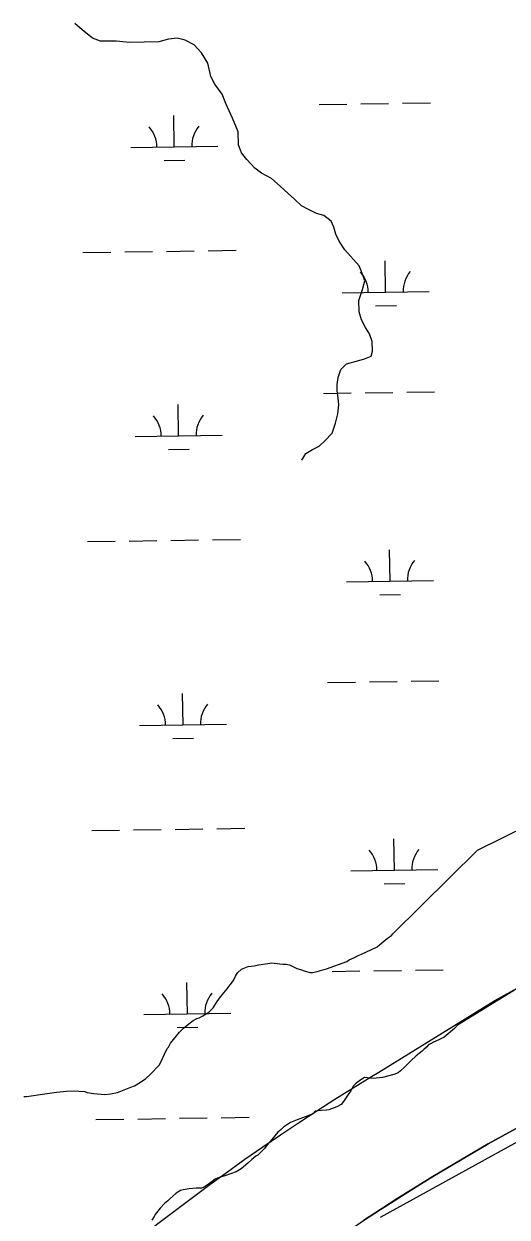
# Model space of a CAD drawing. Extents: x 3807117 to 3845308, y 337856 to 363736.
# Drawn here: x 3839580 to 3840135, y 344056 to 345430 of the extents above; entities that cross this region are included whole.
import ezdxf

# ---------------------------------------------------------------- set-up
doc = ezdxf.new("R2010")
doc.units = 0
for name, color, linetype in [('V-SITE-VEGE', 7, 'Continuous'), ('V-TOPO-SHOR', 7, 'Continuous'), ('V-WETL-SWMP', 7, 'Continuous')]:
    doc.layers.add(name, color=color, linetype=linetype)

msp = doc.modelspace()

# ---------------------------------------------------------------- linework, layer by layer
at = {"layer": 'V-SITE-VEGE'}
msp.add_line((3839989.4, 344056.1), (3840162.7, 344151.4), dxfattribs=at)
for points in [[(3840414.4, 345646.1), (3840529.1, 345194.8), (3840560.1, 344929.8), (3840538, 344706.2), (3840493.8, 344577.9), (3840405.5, 344478.5), (3840078, 344277.2)], [(3839864.5, 344348.8), (3839867.3, 344348.3), (3839877.4, 344347.4), (3839881.1, 344347.4), (3839884.8, 344346.5), (3839891.2, 344343.3), (3839893.5, 344342.4), (3839897.7, 344341), (3839902.8, 344339.2), (3839908.8, 344337.8), (3839911.5, 344337.8), (3839916.6, 344338.7), (3839927.6, 344342), (3839950.7, 344350.3), (3839953.4, 344352.2), (3839959, 344354.5), (3839964, 344357.2), (3839967.7, 344358.6), (3839979.2, 344364.2), (3839985.7, 344367), (3839988.4, 344369.3), (3839993.5, 344373.9), (3839997.6, 344377.1), (3840002.2, 344380.3), (3840003.6, 344382.2), (3840100.9, 344478.5), (3840277.5, 344565.5)], [(3839579.4, 344194.9), (3839582.6, 344194.9), (3839603.8, 344198.1), (3839608.9, 344198.6), (3839617.2, 344200), (3839628.7, 344200.9), (3839636.1, 344201.4), (3839649.5, 344200.5), (3839652.2, 344199.6), (3839660.1, 344198.2), (3839672.5, 344197.3), (3839679, 344197.8), (3839687.3, 344199.6), (3839702.5, 344205.7), (3839706.6, 344207.1), (3839708.5, 344208.4), (3839711.7, 344210.3), (3839719.5, 344215.4), (3839725.5, 344220.9), (3839735.2, 344231.1), (3839737, 344234.3), (3839741.1, 344243.5), (3839744.3, 344250), (3839745.7, 344251.8), (3839748, 344256.4), (3839758.6, 344268.9), (3839763.2, 344273.5), (3839771, 344280), (3839774.3, 344282.3), (3839778.4, 344284.6), (3839781.2, 344285.5), (3839785.3, 344287.8), (3839792.2, 344292), (3839797.3, 344297.1), (3839801.9, 344304.4), (3839805.6, 344309.5), (3839813.4, 344318.8), (3839816.6, 344323.4), (3839820.7, 344328.4), (3839823, 344333.5), (3839825.3, 344337.2), (3839829.9, 344341.4), (3839837.3, 344344.6), (3839844.2, 344345.5), (3839849.7, 344346.5), (3839859.9, 344347.9), (3839864.5, 344348.8)], [(3840078, 344277.2), (3840074.8, 344273.1), (3840062.8, 344263.4), (3840056.8, 344260.1), (3840050.4, 344257.4), (3840048.1, 344256), (3840045.3, 344254.6), (3840042.5, 344251.8), (3840039.3, 344249), (3840037.5, 344247.2), (3840030.6, 344241.7), (3840024.6, 344236.1), (3840016.8, 344228.3), (3840012.6, 344224.6), (3840009.9, 344222.3), (3840004.8, 344220.4), (3839991.9, 344216.7), (3839981.3, 344215.8), (3839971.2, 344216.7), (3839969.3, 344215.7), (3839961.5, 344210.2), (3839958.3, 344207), (3839955.5, 344201.4), (3839953.2, 344198.2), (3839947.2, 344189), (3839944.5, 344185.8), (3839939.4, 344183), (3839930.2, 344179.7), (3839927.4, 344179.3), (3839921.4, 344178.8), (3839914.5, 344177.9), (3839911.8, 344175.1), (3839906.2, 344172.8), (3839899.8, 344170.5), (3839893.8, 344168.2), (3839886, 344164.9), (3839878.1, 344159.8), (3839875.4, 344157.1), (3839871.7, 344153.8), (3839864.8, 344145.5), (3839859.3, 344139.1), (3839856.1, 344134.9), (3839848.7, 344127.5), (3839846.4, 344126.1), (3839841.8, 344122.5), (3839837.2, 344118.3), (3839829.4, 344111.8), (3839823.8, 344108.1), (3839810.5, 344103.5), (3839804, 344101.7), (3839799.4, 344099.8), (3839796.2, 344097), (3839793, 344094.7), (3839786.1, 344090.1), (3839783.8, 344089.6), (3839777.8, 344089.6), (3839769.5, 344088.7), (3839762.6, 344087.3), (3839759.8, 344086.8), (3839754.7, 344083.6), (3839746.9, 344076.7), (3839745.1, 344074.8), (3839741.4, 344071.6), (3839736.3, 344066.5), (3839730.3, 344059.1), (3839729.4, 344056.8), (3839726.7, 344052.7)]]:
    msp.add_lwpolyline(points, dxfattribs=at)
at = {"layer": 'V-TOPO-SHOR'}
for points in [[(3839899.3, 344927.5), (3839903.7, 344934.9), (3839911.2, 344939.6), (3839919.1, 344943.4), (3839925.4, 344949.6), (3839934.1, 344958.5), (3839937.8, 344969.8), (3839940.6, 344980.8), (3839941.5, 344991), (3839940.9, 344999.2), (3839939.8, 345007.1), (3839939.8, 345014.5), (3839940.7, 345022.4), (3839944, 345031.7), (3839950.3, 345038.3), (3839964.5, 345042.1), (3839971.2, 345044), (3839979, 345047), (3839980.3, 345052.9), (3839980, 345063.9), (3839977, 345072.9), (3839972.3, 345080), (3839967.7, 345088.7), (3839965.1, 345098.2), (3839964.8, 345111.1), (3839968.9, 345123.6), (3839971.4, 345133.8), (3839969.9, 345138.5), (3839964.9, 345151.1), (3839948.6, 345169.3), (3839942.1, 345179.6), (3839938.2, 345187.5), (3839936, 345195.7), (3839932.9, 345202.4), (3839924.4, 345208.8), (3839916.1, 345211.3), (3839906.8, 345215.7), (3839898.6, 345220.1), (3839890.8, 345227.6), (3839883.5, 345234.4), (3839874.1, 345242.7), (3839864.4, 345251.4), (3839852.7, 345257.8), (3839845, 345263.4), (3839835.7, 345273.3), (3839829.9, 345281.2), (3839826.4, 345290.3), (3839825.8, 345305.2), (3839819.3, 345321), (3839811.7, 345337.9), (3839807.5, 345348.5), (3839799, 345360), (3839794.4, 345369.1), (3839791, 345384.4), (3839783.7, 345396.3), (3839775.2, 345405.4), (3839765, 345410.6), (3839755.6, 345413), (3839745.8, 345412), (3839734.8, 345409), (3839701.1, 345408.2), (3839685.8, 345409.5), (3839667.8, 345409.7), (3839658.4, 345412.9), (3839646.7, 345422.5), (3839638.2, 345430)], [(3839987.5, 344223), (3840120.9, 344305.5), (3840199.7, 344348.6)], [(3839695.2, 344018.2), (3839714.2, 344033.3), (3839733.7, 344048.7), (3839753.5, 344063.8), (3839773.3, 344078.8), (3839793.3, 344093.6), (3839813.5, 344108.2), (3839833.7, 344122.6), (3839854.1, 344136.8), (3839874.7, 344150.9), (3839895.4, 344164.7), (3839916.2, 344178.3), (3839937.1, 344191.8), (3839958.1, 344205), (3839979.3, 344218.1), (3839987.5, 344223)], [(3840113.5, 344140.3), (3840188.8, 344181.8)], [(3839779.6, 343912.7), (3839798, 343927.4), (3839816.6, 343942), (3839835.3, 343956.4), (3839854.2, 343970.6), (3839873.1, 343984.6), (3839892.2, 343998.5), (3839911.5, 344012.1), (3839930.9, 344025.6), (3839950.3, 344038.9), (3839970, 344052.1), (3839989.7, 344065), (3840009.6, 344077.7), (3840029.5, 344090.3), (3840049.6, 344102.7), (3840113.5, 344140.3)]]:
    msp.add_lwpolyline(points, dxfattribs=at)
at = {"layer": 'V-WETL-SWMP'}
for p, q in [((3839918.9, 345336.8), (3839950.9, 345337.3)), ((3839966.9, 345337.5), (3839998.9, 345338)), ((3840014.9, 345338.3), (3840046.9, 345338.7)), ((3839752.5, 345287.9), (3839752, 345323.9)), ((3839702.5, 345287.1), (3839802.5, 345288.6)), ((3839740.8, 345272.3), (3839764.7, 345272.6)), ((3839743.5, 345167.7), (3839775.5, 345168.2)), ((3839791.5, 345168.4), (3839823.5, 345168.9)), ((3839647.5, 345166.2), (3839679.5, 345166.7)), ((3839695.5, 345167), (3839727.5, 345167.4)), ((3839995.5, 345120.7), (3839995, 345156.7)), ((3839945.5, 345120), (3840045.5, 345121.5)), ((3839983.8, 345105.1), (3840007.8, 345105.5)), ((3839923.9, 345004.2), (3839955.8, 345004.7)), ((3839971.8, 345004.9), (3840003.8, 345005.4)), ((3840019.8, 345005.6), (3840051.8, 345006.1)), ((3839757.5, 344955.3), (3839757, 344991.3)), ((3839707.5, 344954.5), (3839807.5, 344956)), ((3839745.7, 344939.6), (3839769.7, 344940)), ((3839652.5, 344833.6), (3839684.5, 344834.1)), ((3839700.5, 344834.3), (3839732.5, 344834.8)), ((3839748.5, 344835), (3839780.5, 344835.5)), ((3839796.5, 344835.8), (3839828.5, 344836.2)), ((3840000.5, 344788.1), (3840000, 344824.1)), ((3839950.5, 344787.3), (3840050.5, 344788.8)), ((3839988.7, 344772.5), (3840012.7, 344772.8)), ((3840024.8, 344673), (3840056.8, 344673.5)), ((3839928.8, 344671.5), (3839960.8, 344672)), ((3839976.8, 344672.3), (3840008.8, 344672.7)), ((3839762.5, 344622.6), (3839761.9, 344658.6)), ((3839712.5, 344621.9), (3839812.5, 344623.4)), ((3839750.7, 344607), (3839774.7, 344607.4)), ((3839657.5, 344501), (3839689.5, 344501.4)), ((3839705.4, 344501.7), (3839737.4, 344502.2)), ((3839753.4, 344502.4), (3839785.4, 344502.9)), ((3839801.4, 344503.1), (3839833.4, 344503.6)), ((3840005.5, 344455.4), (3840005, 344491.4)), ((3839955.5, 344454.7), (3840055.5, 344456.2)), ((3839993.7, 344439.8), (3840017.7, 344440.2)), ((3840120.9, 344305.5), (3840199.7, 344348.6)), ((3839933.8, 344338.9), (3839965.8, 344339.4)), ((3839981.8, 344339.6), (3840013.8, 344340.1)), ((3840029.8, 344340.3), (3840061.8, 344340.8)), ((3839767.5, 344290), (3839766.9, 344326)), ((3839987.5, 344223), (3840120.9, 344305.5)), ((3839717.5, 344289.2), (3839817.5, 344290.7)), ((3839755.7, 344274.4), (3839779.7, 344274.7)), ((3839979.3, 344218.1), (3839987.5, 344223)), ((3839958.1, 344205), (3839979.3, 344218.1)), ((3839937.1, 344191.8), (3839958.1, 344205)), ((3839916.2, 344178.3), (3839937.1, 344191.8)), ((3840188.8, 344181.8), (3840113.5, 344140.3)), ((3839662.4, 344168.3), (3839694.4, 344168.8)), ((3839710.4, 344169), (3839742.4, 344169.5)), ((3839758.4, 344169.8), (3839790.4, 344170.2)), ((3839806.4, 344170.5), (3839838.4, 344171)), ((3839895.4, 344164.7), (3839916.2, 344178.3)), ((3839874.7, 344150.9), (3839895.4, 344164.7)), ((3839854.1, 344136.8), (3839874.7, 344150.9)), ((3840113.5, 344140.3), (3840049.6, 344102.7)), ((3839833.7, 344122.6), (3839854.1, 344136.8)), ((3839813.5, 344108.2), (3839833.7, 344122.6)), ((3839793.3, 344093.6), (3839813.5, 344108.2)), ((3840049.6, 344102.7), (3840029.5, 344090.3)), ((3839773.3, 344078.8), (3839793.3, 344093.6)), ((3840029.5, 344090.3), (3840009.6, 344077.8)), ((3839753.5, 344063.8), (3839773.3, 344078.8)), ((3840009.6, 344077.8), (3839989.7, 344065)), ((3839733.7, 344048.7), (3839753.5, 344063.8)), ((3839989.7, 344065), (3839970, 344052.1))]:
    msp.add_line(p, q, dxfattribs=at)
for centre, start, end in [((3839697.3, 345287.5), 0.0865, 41.6302), ((3839807.7, 345289.2), 140.0865, 181.6302), ((3839940.3, 345120.4), 0.0865, 41.6302), ((3840050.8, 345122), 140.0865, 181.6302), ((3839702.3, 344954.9), 0.0865, 41.6302), ((3839812.7, 344956.6), 140.0865, 181.6302), ((3839945.3, 344787.7), 0.0865, 41.6302), ((3840055.7, 344789.4), 140.0865, 181.6302), ((3839817.7, 344623.9), 140.0865, 181.6302), ((3839707.2, 344622.3), 0.0865, 41.6302), ((3839950.2, 344455.1), 0.0865, 41.6302), ((3840060.7, 344456.7), 140.0865, 181.6302), ((3839712.2, 344289.6), 0.0865, 41.6302), ((3839822.7, 344291.3), 140.0865, 181.6302)]:
    msp.add_arc(centre, 35.2, start, end, dxfattribs=at)

doc.saveas('drawing.dxf')
